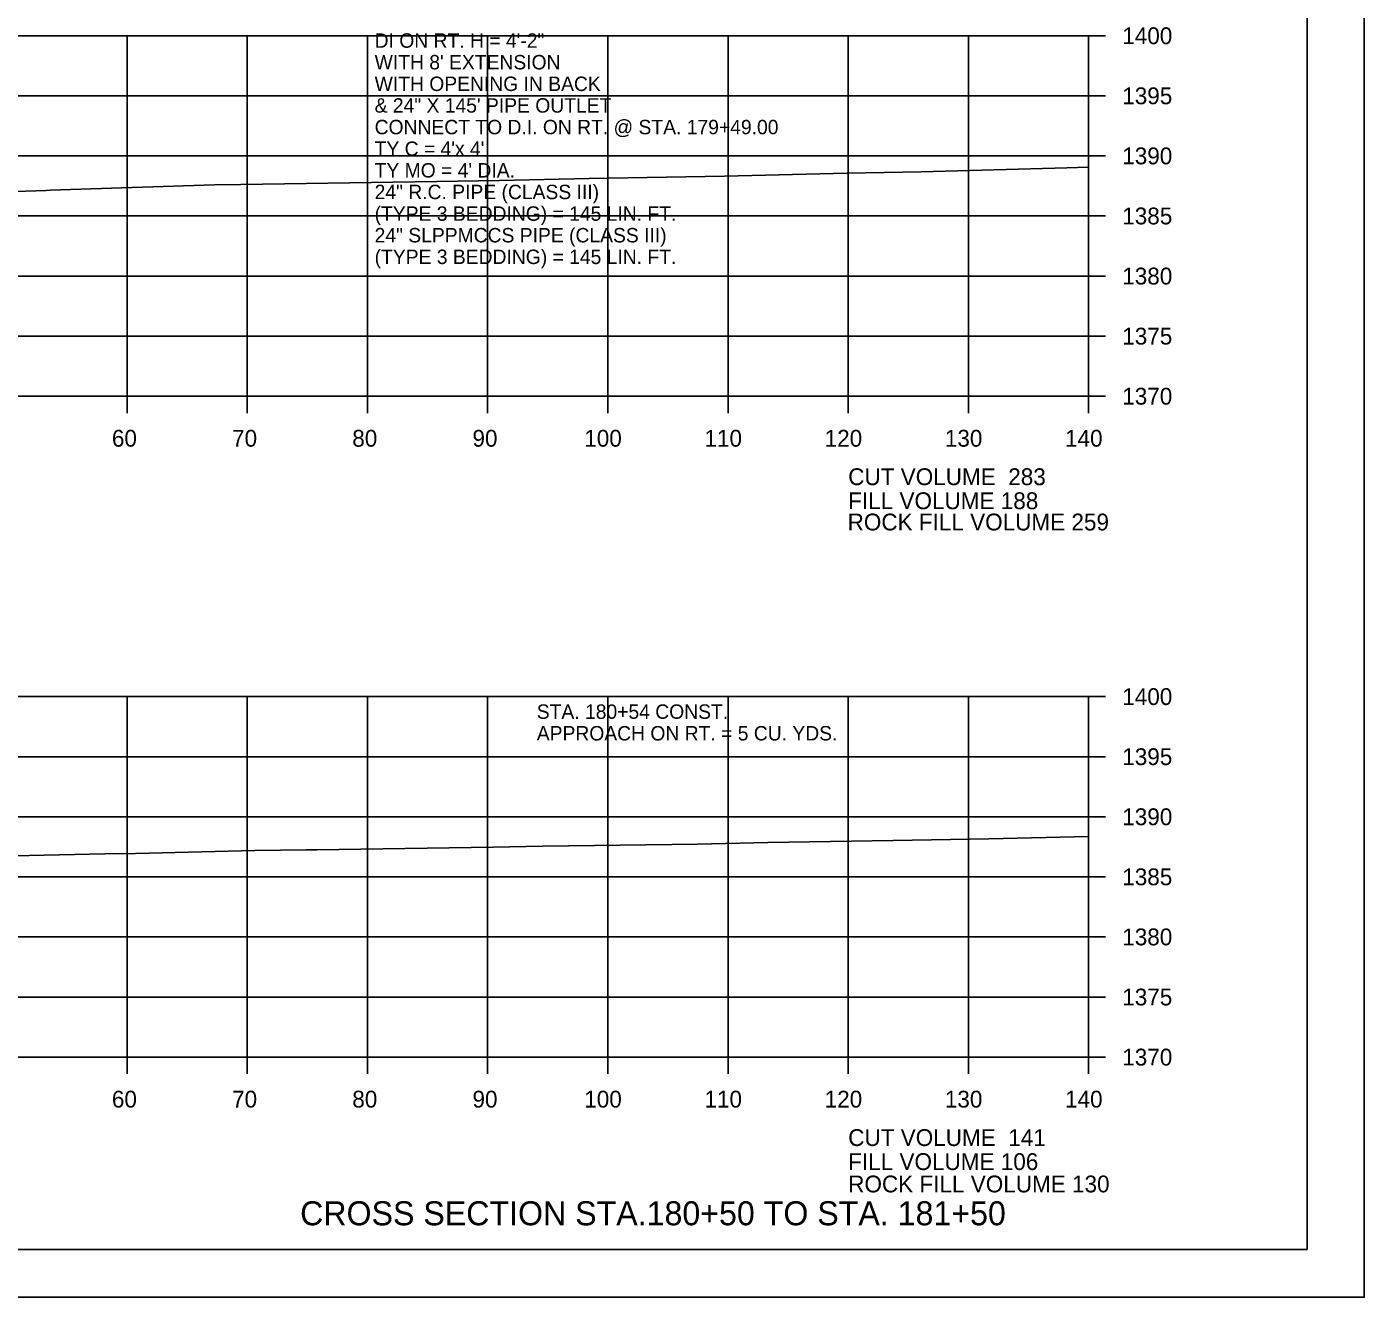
# Model space of a CAD drawing. Extents: x 1374311 to 1383814, y 384102 to 406278.
# Drawn here: x 1382691.7 to 1382803, y 397958.3 to 398064 of the extents above; entities that cross this region are included whole.
import ezdxf

# ---------------------------------------------------------------- set-up
doc = ezdxf.new("R2010")
doc.units = 0
for name, color, linetype in [('R_Axis', 7, 'Continuous'), ('R_Axis Annot', 7, 'Continuous'), ('R_Border', 7, 'Continuous'), ('R_Border Notes', 7, 'Continuous'), ('R_Draft', 7, 'Continuous'), ('R_Exist Surface', 7, 'Continuous'), ('R_Fin Surface', 7, 'Continuous'), ('R_Grid', 7, 'Continuous'), ('R_No Plot', 7, 'Continuous'), ('R_Water Annot', 7, 'Continuous')]:
    doc.layers.add(name, color=color, linetype=linetype)

msp = doc.modelspace()

# ---------------------------------------------------------------- linework, layer by layer
at = {"layer": 'R_Axis'}
for p, q in [((1382780.07, 398033.24), (1382780.07, 398063.24)), ((1382781.47, 398063.24), (1382780.07, 398063.24)), ((1382781.47, 398058.24), (1382780.07, 398058.24)), ((1382781.47, 398053.24), (1382780.07, 398053.24)), ((1382781.47, 398048.24), (1382780.07, 398048.24)), ((1382781.47, 398043.24), (1382780.07, 398043.24)), ((1382781.47, 398038.24), (1382780.07, 398038.24)), ((1382500.07, 398033.24), (1382780.07, 398033.24)), ((1382700.07, 398031.84), (1382700.07, 398033.24)), ((1382710.07, 398031.84), (1382710.07, 398033.24)), ((1382720.07, 398031.84), (1382720.07, 398033.24)), ((1382730.07, 398031.84), (1382730.07, 398033.24)), ((1382740.07, 398031.84), (1382740.07, 398033.24)), ((1382750.07, 398031.84), (1382750.07, 398033.24)), ((1382760.07, 398031.84), (1382760.07, 398033.24)), ((1382770.07, 398031.84), (1382770.07, 398033.24)), ((1382780.07, 398031.84), (1382780.07, 398033.24)), ((1382781.47, 398033.24), (1382780.07, 398033.24)), ((1382780.07, 397978.24), (1382780.07, 398008.24)), ((1382781.47, 398008.24), (1382780.07, 398008.24)), ((1382781.47, 398003.24), (1382780.07, 398003.24)), ((1382781.47, 397998.24), (1382780.07, 397998.24)), ((1382781.47, 397993.24), (1382780.07, 397993.24)), ((1382781.47, 397988.24), (1382780.07, 397988.24)), ((1382781.47, 397983.24), (1382780.07, 397983.24)), ((1382500.07, 397978.24), (1382780.07, 397978.24)), ((1382700.07, 397976.84), (1382700.07, 397978.24)), ((1382710.07, 397976.84), (1382710.07, 397978.24)), ((1382720.07, 397976.84), (1382720.07, 397978.24)), ((1382730.07, 397976.84), (1382730.07, 397978.24)), ((1382740.07, 397976.84), (1382740.07, 397978.24)), ((1382750.07, 397976.84), (1382750.07, 397978.24)), ((1382760.07, 397976.84), (1382760.07, 397978.24)), ((1382770.07, 397976.84), (1382770.07, 397978.24)), ((1382780.07, 397976.84), (1382780.07, 397978.24)), ((1382781.47, 397978.24), (1382780.07, 397978.24))]:
    msp.add_line(p, q, dxfattribs=at)
at = {"layer": 'R_Border'}
for q in [(1382798.25, 398167.7), (1382482.07, 397962.24)]:
    msp.add_line((1382798.25, 397962.24), q, dxfattribs=at)
at = {"layer": 'R_Exist Surface'}
for points in [[(1382679.66, 398049.93), (1382693.35, 398050.37), (1382693.7, 398050.38), (1382695.37, 398050.44), (1382707.36, 398050.82), (1382709.53, 398050.86), (1382725.85, 398051.1), (1382731.06, 398051.2), (1382738.53, 398051.36), (1382749.79, 398051.54), (1382759.99, 398051.8), (1382766.15, 398051.92), (1382778.26, 398052.25), (1382780.07, 398052.3)], [(1382685.6, 397994.88), (1382698.21, 397995.15), (1382700.77, 397995.18), (1382710.71, 397995.42), (1382714.97, 397995.48), (1382715.85, 397995.5), (1382730.53, 397995.71), (1382734.66, 397995.78), (1382747.53, 397995.97), (1382753.38, 397996.1), (1382763.8, 397996.26), (1382771.78, 397996.39), (1382780.07, 397996.59)]]:
    msp.add_lwpolyline(points, dxfattribs=at)
at = {"layer": 'R_Grid'}
for p, q in [((1382500.07, 398063.24), (1382780.07, 398063.24)), ((1382700.07, 398033.24), (1382700.07, 398063.24)), ((1382710.07, 398033.24), (1382710.07, 398063.24)), ((1382720.07, 398033.24), (1382720.07, 398063.24)), ((1382730.07, 398033.24), (1382730.07, 398063.24)), ((1382740.07, 398033.24), (1382740.07, 398063.24)), ((1382750.07, 398033.24), (1382750.07, 398063.24)), ((1382760.07, 398033.24), (1382760.07, 398063.24)), ((1382770.07, 398033.24), (1382770.07, 398063.24)), ((1382780.07, 398033.24), (1382780.07, 398063.24)), ((1382500.07, 398058.24), (1382780.07, 398058.24)), ((1382500.07, 398053.24), (1382780.07, 398053.24)), ((1382500.07, 398048.24), (1382780.07, 398048.24)), ((1382500.07, 398043.24), (1382780.07, 398043.24)), ((1382500.07, 398038.24), (1382780.07, 398038.24)), ((1382500.07, 398033.24), (1382780.07, 398033.24)), ((1382500.07, 398008.24), (1382780.07, 398008.24)), ((1382700.07, 397978.24), (1382700.07, 398008.24)), ((1382710.07, 397978.24), (1382710.07, 398008.24)), ((1382720.07, 397978.24), (1382720.07, 398008.24)), ((1382730.07, 397978.24), (1382730.07, 398008.24)), ((1382740.07, 397978.24), (1382740.07, 398008.24)), ((1382750.07, 397978.24), (1382750.07, 398008.24)), ((1382760.07, 397978.24), (1382760.07, 398008.24)), ((1382770.07, 397978.24), (1382770.07, 398008.24)), ((1382780.07, 397978.24), (1382780.07, 398008.24)), ((1382500.07, 398003.24), (1382780.07, 398003.24)), ((1382500.07, 397998.24), (1382780.07, 397998.24)), ((1382500.07, 397993.24), (1382780.07, 397993.24)), ((1382500.07, 397988.24), (1382780.07, 397988.24)), ((1382500.07, 397983.24), (1382780.07, 397983.24)), ((1382500.07, 397978.24), (1382780.07, 397978.24))]:
    msp.add_line(p, q, dxfattribs=at)
at = {"layer": 'R_No Plot'}
msp.add_line((1382469.67, 397958.26), (1382803, 397958.26), dxfattribs=at)
for points in [[(1382469.66, 398171.59), (1382803, 398171.59), (1382803, 397958.25), (1382469.66, 397958.25)], [(1382715.99, 398167.7), (1382715.99, 398157.82), (1382751.72, 398157.82), (1382751.72, 398154.9), (1382774.92, 398154.9), (1382774.92, 398130.56), (1382798.25, 398130.56), (1382798.25, 397962.24), (1382482.07, 397962.24), (1382482.07, 398167.7)]]:
    msp.add_lwpolyline(points, close=True, dxfattribs=at)

# ---------------------------------------------------------------- texts
at = {"layer": 'R_Axis Annot'}
for s, p in [('1400', (1382782.87, 398062.54)), ('1395', (1382782.87, 398057.54)), ('1390', (1382782.87, 398052.54)), ('1385', (1382782.87, 398047.54)), ('1380', (1382782.87, 398042.54)), ('1375', (1382782.87, 398037.54)), ('1370', (1382782.87, 398032.54)), ('60', (1382698.81, 398029.04)), ('70', (1382708.81, 398029.04)), ('80', (1382718.81, 398029.04)), ('90', (1382728.81, 398029.04)), ('100', (1382738.11, 398029.04)), ('110', (1382748.11, 398029.04)), ('120', (1382758.11, 398029.04)), ('130', (1382768.11, 398029.04)), ('140', (1382778.11, 398029.04)), ('CUT VOLUME  283', (1382760.07, 398025.84)), ('FILL VOLUME 188', (1382760.07, 398023.84)), ('1400', (1382782.87, 398007.54)), ('1395', (1382782.87, 398002.54)), ('1390', (1382782.87, 397997.54)), ('1385', (1382782.87, 397992.54)), ('1380', (1382782.87, 397987.54)), ('1375', (1382782.87, 397982.54)), ('1370', (1382782.87, 397977.54)), ('60', (1382698.81, 397974.04)), ('70', (1382708.81, 397974.04)), ('80', (1382718.81, 397974.04)), ('90', (1382728.81, 397974.04)), ('100', (1382738.11, 397974.04)), ('110', (1382748.11, 397974.04)), ('120', (1382758.11, 397974.04)), ('130', (1382768.11, 397974.04)), ('140', (1382778.11, 397974.04)), ('CUT VOLUME  141', (1382760.07, 397970.84)), ('FILL VOLUME 106', (1382760.07, 397968.84))]:
    msp.add_text(s, height=1.4, dxfattribs=at).set_placement(p)
at = {"layer": 'R_Border Notes'}
for s, p in [('STA. 180+54 CONST.', (1382734.16, 398006.39)), ('APPROACH ON RT. = 5 CU. YDS.', (1382734.16, 398004.59))]:
    msp.add_text(s, height=1.2, dxfattribs=at).set_placement(p)
at = {"layer": 'R_Draft'}
msp.add_text('CROSS SECTION STA.180+50 TO STA. 181+50', height=2, dxfattribs=at).set_placement((1382714.47, 397964.24))
at = {"layer": 'R_Fin Surface'}
for s, p in [('ROCK FILL VOLUME 259', (1382760.02, 398022.07)), ('ROCK FILL VOLUME 130', (1382760.07, 397966.98))]:
    msp.add_text(s, height=1.4, dxfattribs=at).set_placement(p)
at = {"layer": 'R_Water Annot'}
for s, p in [('DI ON RT. H = 4\'-2"', (1382720.67, 398062.24)), ("WITH 8' EXTENSION", (1382720.67, 398060.44)), ('WITH OPENING IN BACK ', (1382720.67, 398058.64)), ('& 24" X 145\' PIPE OUTLET', (1382720.67, 398056.84)), ('CONNECT TO D.I. ON RT. @ STA. 179+49.00', (1382720.67, 398055.04)), ("TY C = 4'x 4'", (1382720.67, 398053.24)), ("TY MO = 4' DIA.", (1382720.67, 398051.44)), ('24" R.C. PIPE (CLASS III)', (1382720.67, 398049.64)), ('(TYPE 3 BEDDING) = 145 LIN. FT.', (1382720.67, 398047.84)), ('24" SLPPMCCS PIPE (CLASS III)', (1382720.67, 398046.04)), ('(TYPE 3 BEDDING) = 145 LIN. FT.', (1382720.67, 398044.24))]:
    msp.add_text(s, height=1.2, dxfattribs=at).set_placement(p)

doc.saveas('drawing.dxf')
